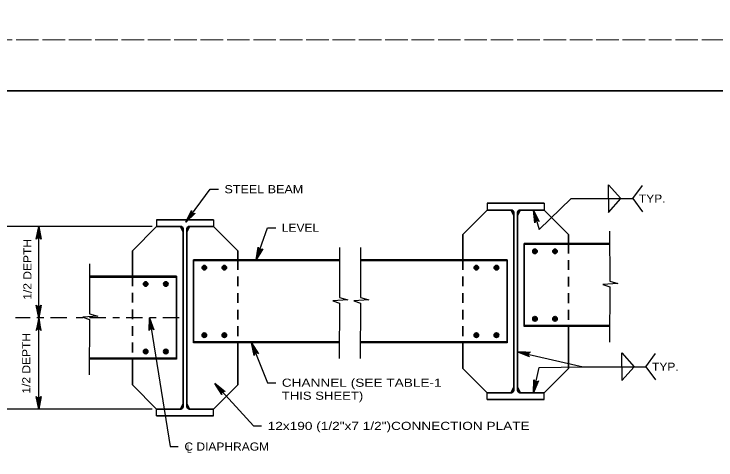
# Model space of a CAD drawing. Extents: x -11 to 79, y -154 to 0.
# Drawn here: x 49.06 to 59.39, y -28.18 to -21.62 of the extents above; entities that cross this region are included whole.
import ezdxf
from ezdxf.enums import TextEntityAlignment as Align

# ---------------------------------------------------------------- set-up
doc = ezdxf.new("R2010")
doc.units = 0
doc.header["$LTSCALE"] = 0.048
for name, pattern in [('DOT_DASHED', [7.7, 5, -1.2, 0.3, -1.2]), ('LONG_DASHED', [7.5, 6, -1.5]), ('MEDIUM_DASHED', [4.5, 3, -1.5])]:
    doc.linetypes.add(name, pattern=pattern)
for name, color, linetype, lineweight in [('1', 7, 'Continuous', 25), ('2', 7, 'Continuous', 35), ('3', 7, 'Continuous', 25), ('4', 7, 'Continuous', 25), ('5', 7, 'Continuous', 25), ('63', 7, 'LONG_DASHED', 13)]:
    doc.layers.add(name, color=color, linetype=linetype, lineweight=lineweight)

msp = doc.modelspace()

# ---------------------------------------------------------------- hatches: boundary and pattern name
at = {"layer": '3'}
for points in [[(51.6725, -24.59542), (51.64042, -24.5715), (51.58483, -24.67975)], [(56.71483, -24.62492), (56.75325, -24.61375), (56.70058, -24.50408)], [(49.40075, -24.86467), (49.44075, -24.86467), (49.42075, -24.74467)], [(52.68033, -25.13008), (52.64258, -25.11692), (52.62183, -25.23675)], [(49.40075, -25.96758), (49.44075, -25.96758), (49.42075, -26.08758)], [(49.40075, -26.20758), (49.44075, -26.20758), (49.42075, -26.08758)], [(51.05025, -26.20925), (51.08975, -26.20283), (51.051, -26.08758)], [(52.57883, -26.57608), (52.61592, -26.56117), (52.55267, -26.45725)], [(56.57883, -26.63333), (56.58775, -26.59433), (56.46633, -26.58708)], [(52.0795, -27.15917), (52.10908, -27.13217), (52.0135, -27.057)], [(56.7465, -27.07725), (56.7075, -27.06842), (56.70058, -27.18992)], [(49.40075, -27.3105), (49.44075, -27.3105), (49.42075, -27.4305)]]:
    msp.add_hatch(color=256, dxfattribs=at).paths.add_polyline_path(points)

# ---------------------------------------------------------------- linework, layer by layer
at = {"layer": '1', "lineweight": 35}
msp.add_lwpolyline([(35.75, -43.25), (67.25, -43.25), (67.25, -22.75), (35.75, -22.75)], close=True, dxfattribs=at)
at = {"layer": '2', "lineweight": 25}
for points in [[(49.42075, -24.74467), (49.45567, -24.93108), (49.44575, -24.91675), (49.43325, -24.90933), (49.42075, -24.90717), (49.40825, -24.90933), (49.39575, -24.91675), (49.38583, -24.93108), (49.42075, -24.74467), (49.39575, -24.91675), (49.40825, -24.90933), (49.42075, -24.74467), (49.42075, -24.90717), (49.43325, -24.90933), (49.42075, -24.74467), (49.44575, -24.91675)], [(49.42075, -26.08758), (49.38583, -25.90117), (49.39575, -25.9155), (49.40825, -25.92292), (49.42075, -25.92508), (49.43325, -25.92292), (49.44575, -25.9155), (49.45567, -25.90117), (49.42075, -26.08758), (49.44575, -25.9155), (49.43325, -25.92292), (49.42075, -26.08758), (49.42075, -25.92508), (49.40825, -25.92292), (49.42075, -26.08758), (49.39575, -25.9155)], [(49.42075, -26.08758), (49.38583, -26.274), (49.39575, -26.25967), (49.40825, -26.25225), (49.42075, -26.25008), (49.43325, -26.25225), (49.44575, -26.25967), (49.45567, -26.274), (49.42075, -26.08758), (49.44575, -26.25967), (49.43325, -26.25225), (49.42075, -26.08758), (49.42075, -26.25008), (49.40825, -26.25225), (49.42075, -26.08758), (49.39575, -26.25967)], [(49.42075, -27.4305), (49.38583, -27.24408), (49.39575, -27.25842), (49.40825, -27.26583), (49.42075, -27.268), (49.43325, -27.26583), (49.44575, -27.25842), (49.45567, -27.24408), (49.42075, -27.4305), (49.44575, -27.25842), (49.43325, -27.26583), (49.42075, -27.4305), (49.42075, -27.268), (49.40825, -27.26583), (49.42075, -27.4305), (49.39575, -27.25842)]]:
    msp.add_lwpolyline(points, dxfattribs=at)
at = {"layer": '3'}
for p, q in [((57.80517, -24.13092), (57.98675, -24.33425)), ((57.80517, -24.33425), (57.80517, -24.13092)), ((58.16175, -24.33425), (58.30442, -24.14067)), ((51.58483, -24.67975), (51.94433, -24.19608)), ((51.94433, -24.19608), (52.06433, -24.19608)), ((56.78358, -24.79033), (57.25367, -24.33425)), ((57.25367, -24.33425), (58.16175, -24.33425)), ((57.80517, -24.53767), (57.98675, -24.33425)), ((57.80517, -24.33425), (57.80517, -24.53767)), ((58.16175, -24.33425), (58.30442, -24.52783)), ((56.70058, -24.50408), (56.78358, -24.79033)), ((51.0925, -24.74467), (48.45792, -24.74467)), ((49.42075, -26.08758), (49.42075, -24.74467)), ((52.62183, -25.23675), (52.78775, -24.76267)), ((52.78775, -24.76267), (52.90775, -24.76267)), ((57.8215, -24.81492), (57.82392, -25.54908)), ((54.15433, -25.0555), (54.15675, -25.78967)), ((50.16725, -25.296), (50.16967, -26.03017)), ((57.94425, -25.58433), (57.72342, -25.5965)), ((57.72342, -25.5965), (57.82383, -25.63092)), ((57.82392, -25.54908), (57.94425, -25.58433)), ((57.82383, -25.63092), (57.819, -26.44517)), ((54.15675, -25.78967), (54.27708, -25.82492)), ((53.84817, -25.87142), (53.84333, -26.68575)), ((54.27708, -25.82492), (54.05625, -25.83708)), ((54.05625, -25.83708), (54.15675, -25.87142)), ((54.15675, -25.87142), (54.15183, -26.68575)), ((49.42075, -27.4305), (49.42075, -26.08758)), ((50.16967, -26.112), (50.16475, -26.92625)), ((51.051, -26.08758), (51.35517, -27.983)), ((56.46633, -26.58708), (57.43342, -26.80817)), ((57.99875, -26.60483), (58.18025, -26.80817)), ((57.99875, -26.80817), (57.99875, -26.60483)), ((58.35533, -26.80817), (58.498, -26.61467)), ((56.70058, -27.18992), (56.78358, -26.822)), ((56.78358, -26.822), (57.43342, -26.80817)), ((57.43342, -26.80817), (58.35533, -26.80817)), ((58.35533, -26.80817), (58.498, -27.00175)), ((52.0135, -27.057), (52.58033, -27.67892)), ((51.0925, -27.4305), (48.45792, -27.4305)), ((52.58033, -27.67892), (52.70033, -27.67892)), ((51.35517, -27.983), (51.47517, -27.983))]:
    msp.add_line(p, q, dxfattribs=at)
at = {"layer": '3', "linetype": 'DOT_DASHED'}
msp.add_line((49.8355, -26.08758), (49.08192, -26.08758), dxfattribs=at)
at = {"layer": '3'}
for points in [[(51.58483, -24.67975), (51.668, -24.50925), (51.66742, -24.52675), (51.673, -24.54017), (51.68175, -24.54933), (51.69308, -24.55508), (51.7075, -24.55658), (51.72408, -24.551), (51.58483, -24.67975), (51.7075, -24.55658), (51.69308, -24.55508), (51.58483, -24.67975), (51.68175, -24.54933), (51.673, -24.54017), (51.58483, -24.67975), (51.66742, -24.52675)], [(56.70058, -24.50408), (56.78608, -24.67342), (56.7725, -24.66233), (56.75842, -24.65875), (56.74583, -24.66017), (56.73442, -24.66567), (56.7245, -24.67625), (56.71892, -24.69283), (56.70058, -24.50408), (56.7245, -24.67625), (56.73442, -24.66567), (56.70058, -24.50408), (56.74583, -24.66017), (56.75842, -24.65875), (56.70058, -24.50408), (56.7725, -24.66233)], [(52.62183, -25.23675), (52.65042, -25.04925), (52.65508, -25.06608), (52.66442, -25.07725), (52.6755, -25.08333), (52.688, -25.0855), (52.70225, -25.08258), (52.71642, -25.07233), (52.62183, -25.23675), (52.70225, -25.08258), (52.688, -25.0855), (52.62183, -25.23675), (52.6755, -25.08333), (52.66442, -25.07725), (52.62183, -25.23675), (52.65508, -25.06608)], [(53.84575, -25.0555), (53.84825, -25.78967), (53.96858, -25.82492), (53.74767, -25.83708), (53.84817, -25.87142)], [(50.16967, -26.03017), (50.29, -26.0655), (50.06917, -26.07767), (50.16967, -26.112)], [(51.051, -26.08758), (51.11508, -26.26608), (51.10292, -26.2535), (51.08942, -26.24817), (51.07675, -26.248), (51.06475, -26.25217), (51.05358, -26.26142), (51.046, -26.27717), (51.051, -26.08758), (51.05358, -26.26142), (51.06475, -26.25217), (51.051, -26.08758), (51.07675, -26.248), (51.08942, -26.24817), (51.051, -26.08758), (51.10292, -26.2535)], [(52.55275, -26.45725), (52.78775, -27.04317), (52.90775, -27.04317)], [(52.55275, -26.45725), (52.65458, -26.61725), (52.64, -26.60767), (52.62567, -26.60542), (52.61325, -26.60808), (52.60242, -26.61475), (52.59358, -26.62625), (52.58967, -26.64325), (52.55275, -26.45725), (52.59358, -26.62625), (52.60242, -26.61475), (52.55275, -26.45725), (52.61325, -26.60808), (52.62567, -26.60542), (52.55275, -26.45725), (52.64, -26.60767)], [(56.46633, -26.58708), (56.65583, -26.59458), (56.63967, -26.60108), (56.62958, -26.61158), (56.62475, -26.62333), (56.62408, -26.636), (56.6285, -26.64983), (56.64025, -26.66267), (56.46633, -26.58708), (56.6285, -26.64983), (56.62408, -26.636), (56.46633, -26.58708), (56.62475, -26.62333), (56.62958, -26.61158), (56.46633, -26.58708), (56.63967, -26.60108)], [(57.99875, -26.80817), (57.99875, -27.01158), (58.18025, -26.80817)], [(52.0135, -27.057), (52.16492, -27.17125), (52.14783, -27.16733), (52.13367, -27.17025), (52.123, -27.17708), (52.11517, -27.18708), (52.11092, -27.201), (52.11325, -27.21833), (52.0135, -27.057), (52.11092, -27.201), (52.11517, -27.18708), (52.0135, -27.057), (52.123, -27.17708), (52.13367, -27.17025), (52.0135, -27.057), (52.14783, -27.16733)], [(56.70058, -27.18992), (56.7075, -27.00042), (56.71408, -27.01658), (56.72458, -27.02658), (56.73633, -27.03142), (56.749, -27.03208), (56.76283, -27.02758), (56.77567, -27.01575), (56.70058, -27.18992), (56.76283, -27.02758), (56.749, -27.03208), (56.70058, -27.18992), (56.73633, -27.03142), (56.72458, -27.02658), (56.70058, -27.18992), (56.71408, -27.01658)]]:
    msp.add_lwpolyline(points, dxfattribs=at)
for points in [[(51.6725, -24.59542), (51.64042, -24.5715), (51.58483, -24.67975)], [(56.71483, -24.62492), (56.75325, -24.61375), (56.70058, -24.50408)], [(49.40075, -24.86467), (49.44075, -24.86467), (49.42075, -24.74467)], [(52.68033, -25.13008), (52.64258, -25.11692), (52.62183, -25.23675)], [(49.40075, -25.96758), (49.44075, -25.96758), (49.42075, -26.08758)], [(49.40075, -26.20758), (49.44075, -26.20758), (49.42075, -26.08758)], [(51.05025, -26.20925), (51.08975, -26.20283), (51.051, -26.08758)], [(52.57883, -26.57608), (52.61592, -26.56117), (52.55267, -26.45725)], [(56.57883, -26.63333), (56.58775, -26.59433), (56.46633, -26.58708)], [(52.0795, -27.15917), (52.10908, -27.13217), (52.0135, -27.057)], [(56.7465, -27.07725), (56.7075, -27.06842), (56.70058, -27.18992)], [(49.40075, -27.3105), (49.44075, -27.3105), (49.42075, -27.4305)]]:
    msp.add_lwpolyline(points, close=True, dxfattribs=at)
at = {"layer": '4', "lineweight": 35}
for p, q in [((56.85808, -24.40408), (56.0195, -24.40408)), ((56.0195, -24.50408), (55.66317, -24.86042)), ((56.37567, -24.50408), (56.0195, -24.50408)), ((56.37183, -24.50408), (56.41125, -24.58283)), ((56.41125, -24.53967), (56.41125, -27.15433)), ((56.50575, -24.50408), (56.46633, -24.58283)), ((56.46633, -24.53967), (56.46633, -27.15433)), ((56.85808, -24.50408), (56.50192, -24.50408)), ((56.85808, -24.50408), (57.21433, -24.86042)), ((51.155, -24.64467), (51.99358, -24.64467)), ((51.155, -24.74467), (50.79867, -25.10092)), ((51.155, -24.74467), (51.51117, -24.74467)), ((51.50733, -24.74467), (51.54675, -24.82342)), ((51.54675, -24.78025), (51.54675, -27.39492)), ((51.64125, -24.74467), (51.60183, -24.82342)), ((51.60183, -24.78025), (51.60183, -27.39492)), ((51.63742, -24.74467), (51.99358, -24.74467)), ((51.99358, -24.74467), (52.34992, -25.10092)), ((55.66317, -24.86042), (55.66317, -25.23675)), ((57.21433, -24.86042), (57.21433, -24.99625)), ((56.56475, -24.99625), (56.56475, -26.21667)), ((50.79867, -25.10092), (50.79867, -25.47733)), ((52.34992, -25.10092), (52.34992, -25.23675)), ((51.70025, -25.23675), (51.70025, -26.45725)), ((56.31283, -25.23675), (56.31283, -26.45725)), ((51.44833, -25.47733), (51.44833, -26.69775)), ((57.21433, -26.21667), (57.21433, -26.83358)), ((52.34992, -26.45725), (52.34992, -27.07417)), ((55.66317, -26.45725), (55.66317, -26.83358)), ((50.79867, -26.69775), (50.79867, -27.07417)), ((55.66317, -26.83358), (56.0195, -27.18992)), ((56.85808, -27.18992), (57.21433, -26.83358)), ((51.99358, -27.4305), (52.34992, -27.07417)), ((56.37183, -27.18992), (56.41125, -27.11117)), ((56.50575, -27.18992), (56.46633, -27.11117)), ((56.37567, -27.18992), (56.0195, -27.18992)), ((56.85808, -27.18992), (56.50192, -27.18992)), ((51.50733, -27.4305), (51.54675, -27.35175)), ((51.64125, -27.4305), (51.60183, -27.35175)), ((56.85808, -27.28992), (56.0195, -27.28992)), ((51.63742, -27.4305), (51.99358, -27.4305)), ((51.155, -27.5305), (51.99358, -27.5305))]:
    msp.add_line(p, q, dxfattribs=at)
at = {"layer": '4', "linetype": 'MEDIUM_DASHED', "lineweight": 35}
for p, q in [((57.21433, -24.99625), (57.21433, -26.21667)), ((52.34992, -25.23675), (52.34992, -26.45725)), ((55.66317, -25.23675), (55.66317, -26.45725)), ((50.79867, -25.47733), (50.79867, -26.69775))]:
    msp.add_line(p, q, dxfattribs=at)
at = {"layer": '4', "lineweight": 35}
msp.add_lwpolyline([(50.79867, -27.07417), (51.155, -27.4305), (51.51117, -27.4305)], dxfattribs=at)
for centre, radius in [((56.72222, -25.11039), 0.03333), ((56.72222, -25.11039), 0.025), ((56.72222, -25.11039), 0.01667), ((57.01749, -25.11039), 0.03333), ((57.01749, -25.11039), 0.025), ((57.01749, -25.11039), 0.01667), ((56.72222, -25.11039), 0.00833), ((57.01749, -25.11039), 0.00833), ((51.85772, -25.35094), 0.03333), ((51.85772, -25.35094), 0.025), ((51.85772, -25.35094), 0.01667), ((51.85772, -25.35094), 0.00833), ((52.153, -25.35094), 0.03333), ((52.153, -25.35094), 0.025), ((52.153, -25.35094), 0.01667), ((52.153, -25.35094), 0.00833), ((55.86001, -25.35094), 0.03333), ((55.86001, -25.35094), 0.025), ((55.86001, -25.35094), 0.01667), ((55.86001, -25.35094), 0.00833), ((56.15529, -25.35094), 0.03333), ((56.15529, -25.35094), 0.025), ((56.15529, -25.35094), 0.01667), ((56.15529, -25.35094), 0.00833), ((50.99552, -25.59149), 0.03333), ((50.99552, -25.59149), 0.025), ((50.99552, -25.59149), 0.01667), ((50.99552, -25.59149), 0.00833), ((51.2908, -25.59149), 0.03333), ((51.2908, -25.59149), 0.025), ((51.2908, -25.59149), 0.01667), ((51.2908, -25.59149), 0.00833), ((56.72222, -26.10252), 0.03333), ((56.72222, -26.10252), 0.025), ((56.72222, -26.10252), 0.01667), ((56.72222, -26.10252), 0.00833), ((57.01749, -26.10252), 0.03333), ((57.01749, -26.10252), 0.025), ((57.01749, -26.10252), 0.01667), ((57.01749, -26.10252), 0.00833), ((51.85772, -26.34307), 0.03333), ((51.85772, -26.34307), 0.025), ((51.85772, -26.34307), 0.01667), ((51.85772, -26.34307), 0.00833), ((52.153, -26.34307), 0.03333), ((52.153, -26.34307), 0.025), ((52.153, -26.34307), 0.01667), ((52.153, -26.34307), 0.00833), ((55.86001, -26.34307), 0.03333), ((55.86001, -26.34307), 0.025), ((55.86001, -26.34307), 0.01667), ((55.86001, -26.34307), 0.00833), ((56.15529, -26.34307), 0.03333), ((56.15529, -26.34307), 0.025), ((56.15529, -26.34307), 0.01667), ((56.15529, -26.34307), 0.00833), ((50.99552, -26.58362), 0.03333), ((50.99552, -26.58362), 0.025), ((50.99552, -26.58362), 0.01667), ((50.99552, -26.58362), 0.00833), ((51.2908, -26.58362), 0.03333), ((51.2908, -26.58362), 0.025), ((51.2908, -26.58362), 0.01667), ((51.2908, -26.58362), 0.00833)]:
    msp.add_circle(centre, radius, dxfattribs=at)
for centre, start, end in [((56.37562, -24.53967), 0, 90), ((56.50189, -24.53967), 90, 180), ((51.51112, -24.78022), 0, 90), ((51.63739, -24.78022), 90, 180), ((56.37562, -27.15434), 270, 0), ((56.50189, -27.15434), 180, 270), ((51.51112, -27.39489), 270, 0), ((51.63739, -27.39489), 180, 270)]:
    msp.add_arc(centre, 0.03558, start, end, dxfattribs=at)
at = {"layer": '5'}
for p, q in [((56.0195, -24.40408), (56.0195, -24.50408)), ((56.85808, -24.40408), (56.85808, -24.50408)), ((51.155, -24.64467), (51.155, -24.74467)), ((51.99358, -24.64467), (51.99358, -24.74467)), ((57.82208, -24.99625), (56.56475, -24.99625)), ((57.82217, -25.012), (56.56475, -25.012)), ((53.84633, -25.23675), (51.70025, -25.23675)), ((53.84642, -25.2525), (51.70025, -25.2525)), ((56.31283, -25.23675), (54.15492, -25.23675)), ((56.31283, -25.2525), (54.155, -25.2525)), ((51.44833, -25.47733), (50.16783, -25.47733)), ((51.44833, -25.49308), (50.16792, -25.49308)), ((57.8205, -26.20092), (56.56475, -26.20092)), ((57.82033, -26.21667), (56.56475, -26.21667)), ((53.84475, -26.4415), (51.70025, -26.4415)), ((53.84467, -26.45725), (51.70025, -26.45725)), ((56.31283, -26.45725), (54.15325, -26.45725)), ((56.31283, -26.4415), (54.15333, -26.4415)), ((51.44833, -26.69775), (50.16617, -26.69775)), ((51.44833, -26.68208), (50.16625, -26.68208)), ((56.0195, -27.28992), (56.0195, -27.18992)), ((56.85808, -27.28992), (56.85808, -27.18992)), ((51.155, -27.5305), (51.155, -27.4305)), ((51.99358, -27.5305), (51.99358, -27.4305))]:
    msp.add_line(p, q, dxfattribs=at)
at = {"layer": '5', "linetype": 'DOT_DASHED'}
msp.add_line((51.48975, -26.08758), (49.898, -26.08758), dxfattribs=at)
at = {"layer": '63'}
for points in [[(34, -22), (68, -22), (68, 0), (34, 0)], [(34, -44), (68, -44), (68, -22), (34, -22)]]:
    msp.add_lwpolyline(points, close=True, dxfattribs=at)

# ---------------------------------------------------------------- texts
at = {"layer": '3'}
for s, width, p in [('STEEL BEAM', 1.15, (52.15433, -24.25608)), ('TYP.', 1.1, (58.25175, -24.39433)), ('LEVEL', 1.1, (52.99775, -24.82275)), ('TYP.', 1.1, (58.44533, -26.86825)), ('CHANNEL (SEE TABLE-1', 1.25, (52.99775, -27.10325)), ('THIS SHEET)', 1.2, (52.99775, -27.29442)), ('12x190 (1/2"x7 1/2")CONNECTION PLATE', 1.25, (52.79033, -27.739)), ('C DIAPHRAGM', 1.1, (51.56517, -28.043)), ('L', 0.75, (51.60275, -28.07375))]:
    msp.add_text(s, height=0.12, dxfattribs=dict(at, width=width)).set_placement(p)
at = {"layer": '3', "width": 1.1}
for p in [(49.31417, -25.3755), (49.2985, -26.75758)]:
    msp.add_text('1/2 DEPTH', height=0.12, rotation=90, dxfattribs=at).set_placement(p, align=Align.CENTER)

doc.saveas('drawing.dxf')
